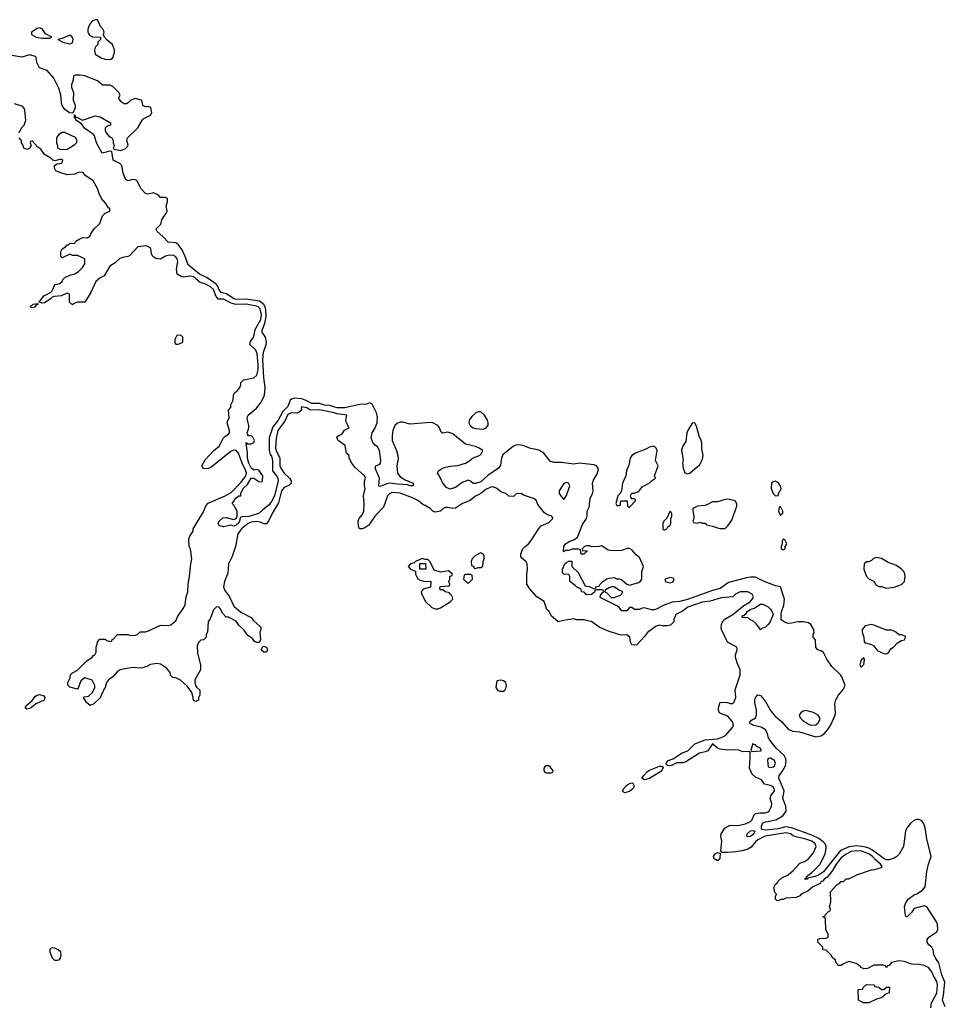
# Model space of a CAD drawing. Header units: inches. Extents: x 2710751 to 2829008, y 857003 to 965602.
# Tile 320 of 320: x 2792452 to 2799797, y 905377 to 913188. Entities that reach past the tile are written whole.
import ezdxf

# ---------------------------------------------------------------- set-up
doc = ezdxf.new("R2010")
doc.units = ezdxf.units.IN
doc.header["$MEASUREMENT"] = 0
doc.layers.add('C7990', color=7, linetype='Continuous')
doc.layers.add('C7991', color=7, linetype='Continuous')

msp = doc.modelspace()

# ---------------------------------------------------------------- linework, layer by layer
at = {"layer": 'C7990', "color": 2}
for points, elevation in [([(2794554.2, 910000), (2794500.3, 909930), (2794487.3, 909867.3), (2794483.1, 909790), (2794487.6, 909770), (2794516.4, 909710), (2794515.8, 909650), (2794523.7, 909630), (2794550.6, 909590), (2794593.4, 909550), (2794604.9, 909530), (2794607.3, 909510), (2794588.4, 909491.6), (2794550, 909476.2), (2794530.4, 909450), (2794504.9, 909355.1), (2794454.4, 909270), (2794430, 909214), (2794410, 909189), (2794390, 909189.2), (2794362.4, 909202.4), (2794330, 909208.2), (2794290, 909202.3), (2794264.4, 909190), (2794211.8, 909150), (2794182.4, 909110), (2794165.3, 909010), (2794138.7, 908930), (2794109.3, 908870.7), (2794102.8, 908797.3), (2794077, 908730), (2794070.4, 908690), (2794080.7, 908660.7), (2794117.3, 908610), (2794150, 908536), (2794208, 908488), (2794290, 908444.7), (2794304.9, 908424.9), (2794364.7, 908370), (2794364.7, 908350), (2794358, 908330), (2794362, 908270), (2794352.7, 908247.3), (2794330, 908246), (2794316.4, 908256.4), (2794298.6, 908278.6), (2794262, 908302), (2794230, 908348.7), (2794190, 908384), (2794170, 908415.3), (2794110, 908448), (2794089.1, 908449.1), (2794060.2, 908480.2), (2794049.3, 908510), (2794040.7, 908520.7), (2794030, 908529.3), (2794010, 908527), (2793990, 908505.2), (2793964.5, 908435.5), (2793947.7, 908410), (2793942, 908330), (2793932, 908310), (2793932, 908290), (2793910, 908268), (2793890, 908266), (2793871.6, 908248.4), (2793859.6, 908220.4), (2793863.5, 908163.5), (2793886, 908070), (2793886, 908030), (2793841, 907950), (2793841, 907930), (2793846.8, 907906.8), (2793858, 907890), (2793882, 907870), (2793882, 907830), (2793871.3, 907810), (2793870, 907788.7), (2793850, 907778), (2793830, 907786), (2793829.2, 907810), (2793819, 907850), (2793780.2, 907900.2), (2793728.9, 907948.9), (2793690, 907968), (2793666, 907970), (2793648.4, 907988.4), (2793646, 908010), (2793620.4, 908040.4), (2793598, 908058), (2793570, 908075.3), (2793540.2, 908080.2), (2793490, 908073.2), (2793462, 908058), (2793415.3, 908044.7), (2793350, 908049), (2793290, 908039.3), (2793250, 908029.2), (2793224.5, 908015.5), (2793190, 907975.3), (2793158, 907950), (2793142, 907930), (2793131.3, 907890), (2793121, 907879), (2793090, 907808), (2793039.8, 907760.2), (2793011.6, 907748.4), (2792982, 907770), (2792958, 907810), (2792964.7, 907815.3), (2792998, 907822), (2793028.7, 907850), (2793048, 907890), (2793047.3, 907907.3), (2793028.4, 907948.4), (2792970, 907968), (2792936.9, 907943.1), (2792916, 907884), (2792910, 907878), (2792850, 907894), (2792840.9, 907900.9), (2792834, 907910), (2792834, 907930), (2792852.7, 907967.3), (2792854, 907990), (2792872.1, 908007.9), (2792911.1, 908028.9), (2792981.6, 908098.4), (2793028, 908130), (2793036.5, 908143.5), (2793048, 908150), (2793058, 908170), (2793058, 908210), (2793067.3, 908232.7), (2793068.4, 908251.6), (2793087.3, 908272.7), (2793130, 908274), (2793143.6, 908263.6), (2793170, 908254), (2793182, 908258), (2793186, 908270), (2793202, 908278), (2793206, 908290), (2793228.4, 908311.6), (2793310, 908312), (2793330, 908302), (2793370, 908304.7), (2793386, 908310), (2793408.4, 908331.6), (2793450, 908332), (2793470, 908338), (2793570, 908386), (2793630, 908383), (2793650, 908386.4), (2793690, 908418), (2793705.2, 908450), (2793755.6, 908524.4), (2793765.6, 908550), (2793773, 908610), (2793786.3, 908650), (2793788.2, 908710), (2793800.7, 908770), (2793808.7, 908870), (2793818, 908910), (2793808.4, 908988.4), (2793798, 909010), (2793794, 909070), (2793802, 909090), (2793829, 909130), (2793828.7, 909150), (2793910, 909284.7), (2793929.5, 909330.5), (2793946.8, 909353.2), (2794082, 909410), (2794130, 909438.4), (2794210, 909518), (2794246.2, 909570), (2794250.8, 909590), (2794247.2, 909610), (2794216.8, 909670), (2794188.5, 909748.5), (2794169.6, 909769.6), (2794150, 909773.3), (2794130, 909765.1), (2793970, 909635.3), (2793950, 909628), (2793910, 909626), (2793898, 909650), (2793923.1, 909696.9), (2793992, 909770), (2794035, 909804.9), (2794070, 909871), (2794078.9, 909881.1), (2794110, 909898.8), (2794118, 909910), (2794117, 909930), (2794097.2, 909990), (2794101.7, 910000)], 6), ([(2794494.9, 910000), (2794461.1, 909958.9), (2794432, 909870), (2794430.3, 909770), (2794439.3, 909739.3), (2794450, 909724.7), (2794459.3, 909690), (2794458.8, 909610), (2794490.4, 909570), (2794500.7, 909550), (2794502, 909530), (2794472.8, 909410), (2794450, 909366.6), (2794430, 909338), (2794380.3, 909299.7), (2794350, 909269.6), (2794270, 909246), (2794216, 909244), (2794202, 909238), (2794197.3, 909210), (2794190, 909195.3), (2794170, 909177.2), (2794150, 909169), (2794130, 909179), (2794070, 909166), (2794035.3, 909175.3), (2794028, 909190), (2794035.3, 909210), (2794063.1, 909236.9), (2794090, 909238.8), (2794150, 909222), (2794168.7, 909231.3), (2794178, 909250), (2794178, 909290), (2794150, 909338), (2794138, 909350), (2794170, 909394.8), (2794192, 909412), (2794208, 909412), (2794208, 909428), (2794226, 909470), (2794259.4, 909500.6), (2794290, 909550.8), (2794310, 909550.8), (2794350, 909524), (2794370, 909521), (2794379, 909530), (2794381.2, 909570), (2794350, 909614), (2794330, 909619), (2794310, 909614), (2794290, 909634), (2794270, 909669), (2794260.7, 909710), (2794260.9, 909750), (2794248, 909830), (2794250, 909834), (2794262, 909822), (2794290, 909822), (2794310, 909834), (2794315.3, 909850), (2794300.4, 909880.4), (2794290, 909888), (2794267.3, 909887.3), (2794260.4, 909900.4), (2794258, 909910), (2794269, 909950), (2794269, 909970), (2794262.5, 910000)], 2), ([(2799682, 905350), (2799686, 905390), (2799730, 905464.7), (2799735.8, 905530), (2799730, 905557.2), (2799702.7, 905602.7), (2799690, 905635.3), (2799662, 905670), (2799630, 905684), (2799590, 905694), (2799530, 905695.3), (2799470, 905715.3), (2799430, 905722), (2799370, 905708), (2799350, 905686), (2799338, 905682), (2799330, 905666), (2799322, 905682), (2799307.3, 905687.3), (2799230, 905688), (2799179.6, 905660.4), (2799150, 905658), (2799130, 905668), (2799120.4, 905680.4), (2799090, 905702), (2799030, 905715.3), (2798983.6, 905696.4), (2798970, 905686), (2798950, 905686), (2798928.4, 905708.4), (2798926, 905730), (2798903.1, 905743.1), (2798890, 905766), (2798850, 905806), (2798826, 905810), (2798826, 905830), (2798786, 905870), (2798786, 905890), (2798800.4, 905899.6), (2798850, 905902), (2798866, 905910), (2798866, 905930), (2798848, 905970), (2798846, 906050), (2798842, 906062), (2798826, 906070), (2798842, 906078), (2798846, 906090), (2798870, 906114), (2798882, 906118), (2798886, 906130), (2798878, 906150), (2798888, 906190), (2798886, 906270), (2798936.4, 906323.6), (2798960.4, 906339.6), (2798968, 906350), (2798990, 906352), (2799010, 906371.3), (2799030, 906372), (2799094.6, 906405.4), (2799210, 906444.7), (2799233.6, 906446.4), (2799290, 906462), (2799295.3, 906470), (2799281.2, 906490), (2799242.5, 906522.5), (2799218, 906550), (2799190, 906571.9), (2799130.6, 906590.6), (2799090, 906595.3), (2799050, 906588.4), (2799010, 906568.2), (2798970, 906538), (2798930.3, 906490), (2798902, 906438), (2798875.8, 906404.2), (2798856.7, 906383.3), (2798836, 906370), (2798825.2, 906354.8), (2798812, 906350), (2798803.5, 906336.5), (2798744.7, 906310), (2798706, 906274), (2798652, 906250), (2798642, 906238), (2798614.4, 906225.6), (2798530, 906218), (2798510, 906208), (2798492.7, 906207.3), (2798470, 906198), (2798460.4, 906200.4), (2798448.7, 906210), (2798448.9, 906231.1), (2798458, 906250), (2798444.7, 906264.7), (2798438, 906290), (2798438, 906310), (2798448, 906330), (2798462, 906338), (2798468.7, 906350), (2798500.2, 906379.8), (2798550, 906404.7), (2798590, 906438), (2798643.2, 906496.8), (2798678, 906510), (2798710, 906531.3), (2798750, 906578), (2798772.3, 906630), (2798765.2, 906650), (2798737.2, 906670), (2798682, 906690), (2798622.4, 906702.4), (2798590, 906714), (2798569.2, 906730), (2798530, 906738), (2798367.3, 906710), (2798310, 906682.4), (2798290, 906665.1), (2798256.5, 906623.5), (2798230, 906607), (2798185.7, 906594.3), (2798133.1, 906586.9), (2798070, 906580.5), (2798021.2, 906581.2), (2798014.6, 906594.6), (2798024.5, 906670), (2798016, 906710), (2798019.3, 906730), (2798046.2, 906773.8), (2798090, 906798.4), (2798150, 906794.4), (2798210, 906808.5), (2798250, 906826), (2798262.5, 906837.5), (2798280.1, 906879.9), (2798289.6, 906890.4), (2798323.6, 906896.4), (2798370, 906894.9), (2798390, 906903), (2798398, 906910), (2798418, 906950), (2798419.5, 906970), (2798407, 907010), (2798412.3, 907030), (2798440.9, 907070), (2798439.3, 907090), (2798430, 907101.2), (2798410, 907112.3), (2798362.7, 907122.7), (2798337, 907157), (2798290, 907178), (2798262.8, 907202.8), (2798241.6, 907250), (2798249.4, 907329.4), (2798248.9, 907368.9), (2798242, 907382), (2798190, 907381.2), (2798150, 907396), (2798070, 907391.8), (2798010, 907401.6), (2797989.7, 907409.7), (2797950, 907444), (2797911.5, 907388.5), (2797890, 907379.1), (2797847.3, 907370), (2797738.3, 907301.7), (2797710, 907293.6), (2797666.9, 907293.1), (2797630, 907273.6), (2797610, 907268.3), (2797591.8, 907271.8), (2797582.4, 907282.4), (2797581.6, 907290), (2797598, 907310), (2797636.2, 907323.8), (2797707.9, 907372), (2797753.1, 907386.9), (2797810, 907443.7), (2797890, 907475.5), (2797990, 907482.8), (2798030, 907498.4), (2798052, 907510), (2798106.6, 907570), (2798115.1, 907590), (2798110, 907614), (2798070, 907662), (2798020.4, 907680.4), (2798006, 907690), (2797998, 907710), (2797998, 907730), (2798010, 907774), (2798068.4, 907771.6), (2798090, 907762), (2798110, 907762), (2798118, 907770), (2798134, 907810), (2798129.1, 907870.9), (2798168.7, 907990), (2798169.2, 908030), (2798145.4, 908085.4), (2798132.3, 908130), (2798132.3, 908150), (2798145.2, 908190), (2798142, 908210), (2798069.3, 908250), (2798022, 908350), (2798017.7, 908370), (2798019.7, 908390), (2798029.8, 908410.2), (2798048.1, 908431.9), (2798111.5, 908468.5), (2798198.4, 908541.6), (2798249.3, 908570), (2798265.2, 908590), (2798274, 908610), (2798264, 908630), (2798230, 908649.3), (2798170, 908649.4), (2798131.3, 908630), (2798110, 908609.2), (2798017.3, 908602.7), (2797930, 908574), (2797866.3, 908566.3), (2797753.3, 908526.7), (2797710, 908495.6), (2797658, 908470), (2797642, 908430), (2797642, 908410), (2797615.3, 908384.7), (2797590, 908379), (2797550, 908379), (2797530, 908384), (2797502.5, 908377.5), (2797432.8, 908327.2), (2797410, 908295.3), (2797349.3, 908229.3), (2797326.6, 908226.6), (2797308.7, 908230), (2797299, 908250), (2797294, 908290), (2797270, 908308), (2797224.7, 908304.7), (2797130, 908334), (2797049.2, 908369.2), (2796990, 908414), (2796970, 908415.3), (2796930, 908428), (2796870, 908428), (2796850, 908434), (2796770, 908422), (2796726, 908410), (2796670, 908458), (2796652.5, 908492.5), (2796635.3, 908510), (2796612.5, 908572.5), (2796555.3, 908610), (2796496.5, 908676.5), (2796475.3, 908710), (2796475.3, 908790), (2796482, 908830), (2796478, 908870), (2796470, 908886), (2796436.4, 908916.4), (2796428, 908930), (2796428.7, 908950), (2796444, 908990), (2796462, 909010), (2796490, 909030.8), (2796516.9, 909063.1), (2796570, 909151.3), (2796590, 909172), (2796650, 909198), (2796682, 909230), (2796675.3, 909250), (2796641.2, 909261.2), (2796617.2, 909277.2), (2796562.7, 909342.7), (2796550, 909375.3), (2796530, 909388.7), (2796450, 909415.3), (2796430, 909428), (2796392.7, 909427.3), (2796370, 909406), (2796332, 909408), (2796308.9, 909428.9), (2796270, 909442), (2796238, 909470), (2796210, 909481.2), (2796190, 909479.3), (2796150, 909461.2), (2796110.4, 909429.6), (2796070, 909409.3), (2796025.8, 909374.2), (2795964.7, 909350), (2795910, 909314), (2795890, 909309), (2795850, 909319), (2795830, 909319), (2795812, 909310), (2795790, 909288), (2795750, 909282), (2795730, 909288), (2795708, 909310), (2795670, 909335.3), (2795650, 909342), (2795615.3, 909370), (2795570, 909396), (2795470, 909432), (2795410, 909436), (2795390, 909428.7), (2795371.3, 909410), (2795338.5, 909321.5), (2795270.8, 909250), (2795221.1, 909178.9), (2795190, 909156), (2795169.1, 909149.1), (2795149.1, 909149.1), (2795139.3, 909170), (2795138, 909210), (2795145.2, 909230), (2795170, 909261), (2795182.9, 909290), (2795186.3, 909346.3), (2795179, 909410), (2795193.2, 909470), (2795188, 909490), (2795188.4, 909528.4), (2795195.3, 909550), (2795188, 909570), (2795110, 909638), (2795088.7, 909670), (2795066, 909710), (2795066, 909730), (2795046, 909750), (2795035.3, 909810), (2794978, 909850), (2794968.7, 909870), (2794976.4, 909883.6), (2795010, 909902), (2795030, 909931.3), (2795066, 909950), (2795044, 909990), (2795042.6, 910000)], 6), ([(2799796.6, 905356.6), (2799773, 905410), (2799782.7, 905450), (2799792.9, 905552.9), (2799769.7, 905610), (2799746.3, 905706.3), (2799720.5, 905740.5), (2799706, 905770), (2799701.2, 905810), (2799689.2, 905830), (2799665.2, 905850), (2799652.3, 905870), (2799652.3, 905890), (2799666, 905910), (2799730, 905951.3), (2799737, 905970), (2799735.1, 906010), (2799727.6, 906030), (2799651.3, 906151.3), (2799630, 906158), (2799550, 906138), (2799530, 906108), (2799494, 906070), (2799486, 906070), (2799480.4, 906080.4), (2799474, 906150), (2799482, 906178), (2799502, 906210), (2799552.3, 906247.7), (2799570, 906254), (2799616.2, 906283.8), (2799636.9, 906310), (2799649.8, 906430.2), (2799663, 906490), (2799685.1, 906550), (2799649.8, 906690), (2799636.9, 906776.9), (2799625.1, 906810), (2799610, 906832.4), (2799590, 906842.6), (2799570, 906843.5), (2799545.8, 906834.2), (2799517.1, 906810), (2799489, 906771), (2799482, 906750), (2799466, 906630), (2799431.4, 906568.6), (2799411.3, 906548.7), (2799390, 906537.6), (2799350, 906523.5), (2799330, 906523.9), (2799312.7, 906530), (2799219.7, 906599.7), (2799190, 906616.3), (2799164.2, 906624.2), (2799094, 906634), (2799034.6, 906625.4), (2798978.4, 906601.6), (2798955.5, 906584.5), (2798830, 906428.4), (2798790, 906402), (2798761, 906390), (2798703.6, 906376.4), (2798702, 906370), (2798690, 906366.6), (2798678, 906370), (2798696.4, 906383.6), (2798695.3, 906390), (2798738, 906422), (2798802.4, 906490), (2798842, 906570), (2798851.5, 906610), (2798851.1, 906631.1), (2798842.4, 906650), (2798827.1, 906667.1), (2798792.5, 906692.5), (2798737.8, 906717.8), (2798576.6, 906776.6), (2798530, 906784), (2798470, 906768.7), (2798370, 906759.7), (2798344.7, 906764.7), (2798339.3, 906770), (2798337, 906790), (2798350, 906817.3), (2798370, 906825.5), (2798390, 906826), (2798456.9, 906843.1), (2798507.5, 906872.5), (2798532.7, 906910), (2798532, 906950), (2798507, 907010), (2798516.9, 907070), (2798476.2, 907170), (2798479.5, 907190), (2798508.4, 907231.6), (2798527.3, 907270), (2798534.5, 907310), (2798529.6, 907330), (2798517, 907350), (2798454, 907410), (2798406, 907470), (2798392.7, 907490), (2798382.9, 907530), (2798370, 907553.2), (2798336.6, 907576.6), (2798278, 907590), (2798250, 907602), (2798242, 907610), (2798258, 907630), (2798289.3, 907650.7), (2798299, 907670), (2798299.3, 907710), (2798285.1, 907770), (2798285.1, 907790), (2798290, 907811), (2798310, 907830.8), (2798330, 907826.8), (2798350, 907806.8), (2798373.7, 907773.7), (2798408.7, 907708.7), (2798444.6, 907664.6), (2798498.3, 907618.3), (2798550, 907559.3), (2798583.6, 907543.6), (2798639.2, 907539.2), (2798770, 907499.5), (2798810, 907506), (2798836, 907524), (2798863.8, 907556.2), (2798885.1, 907590), (2798922, 907670), (2798925.6, 907690), (2798921.2, 907761.2), (2798928, 907792), (2798949.6, 907830.4), (2798990, 907876), (2799002.7, 907910), (2798975.3, 907975.3), (2798966, 907990), (2798896.5, 908056.5), (2798856, 908116), (2798829.1, 908169.1), (2798810, 908182), (2798786, 908190), (2798768.4, 908208.4), (2798767.3, 908267.3), (2798748, 908290), (2798748, 908310), (2798755.3, 908324.7), (2798753.2, 908350), (2798729, 908390), (2798710, 908402.7), (2798667.9, 908412.1), (2798627.5, 908412.5), (2798579.8, 908400.2), (2798550, 908399), (2798525.6, 908405.6), (2798501.2, 908421.2), (2798493.6, 908433.6), (2798494.5, 908470), (2798497, 908490), (2798516.6, 908543.4), (2798519.7, 908590), (2798489.1, 908689.1), (2798450, 908698), (2798352.9, 908732.9), (2798290, 908766), (2798250, 908766.6), (2798218.5, 908761.5), (2798077.3, 908722.7), (2798010, 908675.1), (2797950, 908660.7), (2797758, 908590), (2797690, 908572), (2797630, 908566.6), (2797558.4, 908541.6), (2797510, 908513.2), (2797486, 908506), (2797465.2, 908505.2), (2797410, 908522), (2797390, 908519), (2797370, 908508.7), (2797330, 908508), (2797310, 908526), (2797290, 908526), (2797270, 908498), (2797230, 908498), (2797210, 908526), (2797196.4, 908536.4), (2797062, 908602), (2797058, 908610), (2797060.4, 908619.6), (2797076.4, 908643.6), (2797086, 908650), (2797082, 908662), (2797070, 908666), (2797030, 908666), (2797018, 908662), (2797012.7, 908647.3), (2796988.4, 908628.4), (2796950, 908626), (2796930, 908646), (2796910, 908648), (2796906, 908670), (2796870, 908688), (2796860.4, 908700.4), (2796818, 908730), (2796818, 908770), (2796810, 908786), (2796768.4, 908788.4), (2796760.4, 908800.4), (2796758, 908830), (2796778, 908870), (2796790, 908882), (2796810, 908892), (2796832.7, 908892.7), (2796834, 908850), (2796883.6, 908803.6), (2796938, 908698), (2796971.6, 908691.6), (2797010, 908674), (2797022, 908678), (2797030, 908692), (2797050, 908694), (2797058, 908710), (2797078, 908730), (2797110, 908751.3), (2797130, 908758), (2797170, 908762), (2797190, 908752), (2797210, 908752), (2797230, 908744.7), (2797270, 908711), (2797290, 908701), (2797373.2, 908726.8), (2797388.7, 908750), (2797388.7, 908810), (2797402, 908850), (2797370, 908922), (2797343.7, 908943.7), (2797310, 908982.7), (2797290, 908993.6), (2797270, 908993.6), (2797230, 908976), (2797213.6, 908973.6), (2797136.5, 908976.5), (2797120.9, 908980.9), (2797070, 909013.2), (2797050, 909008), (2796990, 909006), (2796973.6, 909013.6), (2796950, 909014), (2796934, 909010), (2796914, 908990), (2796918, 908978), (2796950, 908974), (2796954, 908970), (2796938, 908962), (2796934, 908950), (2796927.3, 908947.3), (2796907.3, 908947.3), (2796902, 908982), (2796887.3, 908987.3), (2796832.7, 908987.3), (2796810, 908978), (2796782, 908978), (2796770, 908966), (2796766, 908970), (2796768.9, 909008.9), (2796782, 909030), (2796818, 909050), (2796850, 909061), (2796877.2, 909082.8), (2796917.5, 909182.5), (2796950, 909232), (2796955.5, 909255.5), (2796954, 909290), (2796970, 909322), (2796979, 909390), (2796997.2, 909430), (2797001.2, 909450), (2796997.2, 909510), (2797004.8, 909535.2), (2797035.1, 909584.9), (2797042, 909610), (2797040.9, 909630), (2797028.7, 909650), (2797010, 909657), (2796890.7, 909669.3), (2796850, 909662.7), (2796750, 909674.5), (2796690, 909674.5), (2796663.9, 909683.9), (2796610, 909748.7), (2796575.3, 909770), (2796550, 909779.5), (2796505.6, 909785.6), (2796448, 909810), (2796410, 909816.2), (2796390, 909814), (2796370, 909806), (2796284.9, 909735.1), (2796274.8, 909710), (2796267.1, 909652.9), (2796251.3, 909630), (2796167.4, 909572.6), (2796110, 909522.9), (2796070, 909509.3), (2796050, 909509), (2796030, 909528), (2796010, 909535.3), (2795962.5, 909517.5), (2795910, 909477.2), (2795864.7, 909464.7), (2795838, 909478), (2795808.7, 909510), (2795778, 909578), (2795768, 909590), (2795775.3, 909610), (2795808, 909630), (2795830, 909637.3), (2795870, 909646.8), (2795929.4, 909650.6), (2795990, 909671), (2796015.5, 909684.5), (2796050, 909711.3), (2796093.2, 909726.8), (2796110, 909738), (2796128, 909770), (2796098, 909790), (2796070, 909800.9), (2795990, 909820.9), (2795890, 909903.7), (2795850, 909915.1), (2795808.4, 909908.4), (2795795.3, 909915.3), (2795782.7, 909950), (2795770, 909969), (2795730, 909989.4), (2795710, 909991.5), (2795550, 909978), (2795490, 909996.2), (2795470, 909996.2), (2795450, 909987), (2795430, 909969.2), (2795412, 909928), (2795406.7, 909890), (2795408.8, 909848.8), (2795442.4, 909770), (2795453.4, 909730), (2795454, 909706), (2795444, 909650), (2795450.8, 909590), (2795470, 909561), (2795510, 909538), (2795574, 909510), (2795574, 909490), (2795550, 909489.4), (2795530, 909498), (2795450, 909502.4), (2795390, 909511.8), (2795356.2, 909503.8), (2795329.3, 909489.3), (2795306, 909486), (2795302, 909490), (2795307.3, 909550), (2795272.7, 909630), (2795278, 909650), (2795310, 909661), (2795316, 909670), (2795318, 909690), (2795306, 909770), (2795290, 909799), (2795272.5, 909812.5), (2795255.1, 909835.1), (2795241.2, 909870), (2795249.4, 909910.6), (2795270, 909944.7), (2795289.2, 909990), (2795289.8, 910000)], 2), ([(2796017.4, 910000), (2796016, 909990), (2796026, 909970), (2796050, 909951), (2796070, 909944), (2796130, 909940.7), (2796150, 909946.8), (2796168.7, 909970), (2796168.7, 909990), (2796166.3, 910000)], 2)]:
    msp.add_lwpolyline(points, dxfattribs=dict(at, elevation=elevation))
for points, elevation in [([(2797790, 909988.7), (2797759.9, 909940.1), (2797746, 909910), (2797738, 909842), (2797716, 909810), (2797704.5, 909775.5), (2797716, 909690), (2797711.3, 909670), (2797716, 909630), (2797730, 909592), (2797750, 909586), (2797770, 909591.3), (2797850, 909658), (2797870, 909702), (2797876, 909730), (2797864.7, 909784.7), (2797864, 909830), (2797859, 909850), (2797843.2, 909883.2), (2797822.7, 909962.7), (2797808.4, 909988.4)], 2), ([(2797470, 909802.7), (2797450, 909797), (2797419.5, 909780.5), (2797338, 909750), (2797308.6, 909731.4), (2797297.3, 909710), (2797284.9, 909655.1), (2797266.8, 909610), (2797261, 909570), (2797234.8, 909510), (2797226.8, 909450), (2797214, 909426), (2797198, 909410), (2797182, 909350), (2797190, 909334), (2797210, 909334), (2797218, 909342), (2797220.4, 909359.6), (2797228.4, 909371.6), (2797272, 909372), (2797274, 909330), (2797282, 909322), (2797290, 909322), (2797338, 909370), (2797338, 909378), (2797330, 909386), (2797310, 909386), (2797300.4, 909400.4), (2797298, 909410), (2797308.9, 909431.1), (2797327.3, 909432.7), (2797356.4, 909443.6), (2797370, 909454), (2797390, 909482), (2797446, 909510), (2797466, 909530), (2797498, 909550), (2797488, 909570), (2797518, 909650), (2797498, 909690), (2797509.2, 909770), (2797501.2, 909790), (2797490, 909801.2)], 2), ([(2796790, 909515.3), (2796770, 909508), (2796732, 909450), (2796732, 909430), (2796750, 909402), (2796770, 909382), (2796790, 909414), (2796818, 909490), (2796806, 909510)], 6), ([(2798450, 909528), (2798430, 909522), (2798418, 909510), (2798416, 909470), (2798432, 909430), (2798450, 909412), (2798470, 909414), (2798478, 909442), (2798490, 909454), (2798493.2, 909470), (2798488.7, 909490), (2798474, 909510)], 2), ([(2798070, 909385.2), (2798050, 909382.7), (2797990, 909364), (2797950, 909364), (2797910, 909342), (2797890, 909335.3), (2797830, 909328), (2797794, 909310), (2797792, 909290), (2797802, 909250), (2797802, 909230), (2797794, 909210), (2797798, 909198), (2797830, 909194), (2797850, 909202), (2797870, 909194), (2797890, 909194), (2797901, 909181), (2797948.9, 909171.1), (2797990, 909156), (2798010, 909151.3), (2798050, 909152), (2798070, 909172), (2798102, 909218), (2798141.2, 909330), (2798141.2, 909350), (2798128, 909370)], 2), ([(2797610, 909286), (2797586, 909234), (2797562, 909210), (2797554, 909190), (2797554, 909150), (2797562, 909142), (2797570, 909142), (2797586, 909150), (2797595.3, 909164.7), (2797610, 909174), (2797618, 909190), (2797618, 909230), (2797626, 909250), (2797626, 909270), (2797622, 909282)], 2), ([(2798490, 909326), (2798478, 909322), (2798472, 909290), (2798490, 909254), (2798507.3, 909272.7), (2798508, 909290)], 2), ([(2798510, 909066), (2798502, 909050), (2798502, 909030), (2798494, 909010), (2798494, 908990), (2798510, 908982), (2798526, 908990), (2798526, 909010), (2798538, 909030), (2798522, 909062)], 2), ([(2795646.4, 908913.6), (2795594, 908890), (2795582, 908878), (2795554, 908870), (2795534, 908850), (2795554, 908830), (2795592.7, 908812.7), (2795594, 908790), (2795611.6, 908751.6), (2795630, 908742), (2795670, 908732), (2795710, 908734), (2795714, 908730), (2795712.7, 908687.3), (2795654, 908670), (2795638, 908650), (2795642, 908630), (2795670, 908574), (2795723.6, 908523.6), (2795750, 908514), (2795770, 908514), (2795790, 908522), (2795868, 908570), (2795888, 908590), (2795882, 908622), (2795868, 908628), (2795862, 908642), (2795828.4, 908648.4), (2795810, 908666), (2795790, 908666), (2795786, 908670), (2795788.4, 908691.6), (2795862, 908698), (2795866, 908710), (2795858, 908730), (2795866, 908750), (2795866, 908770), (2795882, 908778), (2795886, 908790), (2795855.3, 908815.3), (2795790, 908804), (2795742, 908822), (2795710, 908886), (2795690, 908906), (2795670, 908906)], 10), ([(2796110, 908958), (2796070, 908938), (2796042, 908910), (2796034, 908890), (2796038, 908858), (2796052, 908852), (2796058, 908838), (2796070, 908834), (2796090, 908842), (2796110, 908842), (2796127.3, 908852.7), (2796128.9, 908891.1), (2796138, 908910), (2796136.4, 908936.4), (2796126, 908950)], 10), ([(2799250, 908922), (2799226.4, 908913.6), (2799210, 908898), (2799190, 908888), (2799170, 908886), (2799154, 908870), (2799151.3, 908830), (2799170, 908772), (2799190, 908751.3), (2799230, 908734), (2799245.4, 908705.4), (2799270, 908692), (2799290, 908692), (2799330, 908678), (2799390, 908686.8), (2799450, 908706.8), (2799472.7, 908730), (2799477, 908770), (2799474.5, 908790), (2799466.6, 908810), (2799449.2, 908830), (2799410, 908857), (2799342.9, 908882.9), (2799290, 908913.2)], 2), ([(2795670, 908828), (2795626, 908830), (2795627.3, 908872.7), (2795672.7, 908872.7), (2795674, 908830)], 10), ([(2796030, 908786), (2795990, 908786), (2795978, 908782), (2795974, 908750), (2796010, 908714), (2796046, 908750), (2796042, 908782)], 10), ([(2797610, 908762), (2797574, 908750), (2797574, 908730), (2797610, 908721), (2797630, 908726), (2797638, 908730), (2797646, 908750), (2797636.4, 908756.4)], 2), ([(2797150, 908688.7), (2797130, 908682), (2797098, 908662), (2797094, 908650), (2797110, 908642), (2797144.7, 908604.7), (2797170, 908604.7), (2797218, 908622), (2797228, 908630), (2797238, 908650), (2797204.7, 908664.7), (2797168.4, 908688.4)], 2), ([(2798330, 908348), (2798318, 908370), (2798294.6, 908394.6), (2798270, 908418), (2798246, 908430), (2798230, 908446), (2798190, 908442), (2798182, 908450), (2798190, 908462), (2798198, 908462), (2798219.3, 908480.7), (2798221.2, 908490), (2798249.2, 908510), (2798279.7, 908520.3), (2798329.8, 908550.2), (2798350, 908550.3), (2798390.7, 908530), (2798410, 908510.7), (2798424, 908490), (2798431, 908469), (2798406.8, 908410), (2798390.7, 908390), (2798370, 908369.3), (2798342, 908358)], 2), ([(2799210, 908389.3), (2799161.4, 908378.6), (2799138, 908350), (2799138, 908330), (2799151, 908290), (2799152, 908252), (2799163.6, 908243.6), (2799210, 908231), (2799230, 908221), (2799250, 908191.3), (2799262, 908182), (2799310, 908161), (2799330, 908158), (2799348, 908170), (2799363.1, 908196.9), (2799386, 908210), (2799416.4, 908243.6), (2799450, 908262), (2799472.9, 908267.1), (2799482, 908290), (2799477.2, 908297.2), (2799450, 908308), (2799430, 908308), (2799394.8, 908334.8), (2799370, 908345.2), (2799330, 908344), (2799230, 908386)], 2), ([(2794410, 908169.4), (2794389.5, 908169.5), (2794368.7, 908190), (2794383.1, 908216.9), (2794411, 908210), (2794418.8, 908190)], 6), ([(2799150, 908126), (2799130, 908108), (2799122.8, 908090), (2799118, 908070), (2799130, 908052), (2799150, 908074), (2799155.3, 908110)], 2), ([(2796270, 907948), (2796238, 907942), (2796231.6, 907908.4), (2796231.3, 907890), (2796236.9, 907876.9), (2796246.4, 907866.4), (2796260.7, 907860.7), (2796290, 907861), (2796302, 907870), (2796313.2, 907890), (2796314, 907910), (2796308.9, 907928.9), (2796290, 907942)], 10), ([(2792510, 907719.5), (2792496, 907730), (2792509.6, 907750.3), (2792551.9, 907788.1), (2792578, 907822), (2792590, 907830.6), (2792610, 907834.9), (2792643.4, 907823.4), (2792650.6, 907810), (2792645.5, 907790), (2792579.9, 907760.1), (2792542.8, 907730), (2792530, 907724.7)], 6), ([(2798690, 907709), (2798670, 907702), (2798650, 907688), (2798638, 907670), (2798644.7, 907650), (2798664.7, 907630), (2798710, 907598.8), (2798730, 907591), (2798770, 907594.8), (2798789, 907610), (2798801.2, 907630), (2798801.2, 907650), (2798788.7, 907670), (2798750, 907692.7)], 6), ([(2798270, 907446), (2798254, 907390), (2798263.6, 907383.6), (2798330, 907386.8), (2798338, 907390), (2798328, 907410), (2798302, 907422), (2798290, 907435.3), (2798278, 907438)], 6), ([(2798410, 907329), (2798390, 907328), (2798384.9, 907310), (2798390, 907262), (2798410, 907254.8), (2798430, 907260.7), (2798441.2, 907270), (2798449, 907290), (2798442, 907310)], 6), ([(2796650, 907268), (2796630, 907268), (2796619.6, 907260.4), (2796612, 907250), (2796612, 907230), (2796619.6, 907219.6), (2796630, 907212), (2796670, 907214), (2796682, 907218), (2796686, 907230), (2796660.4, 907260.4)], 10), ([(2797410, 907157.6), (2797389.7, 907170), (2797400.7, 907190), (2797430, 907221.3), (2797450, 907235.6), (2797530, 907267.4), (2797546.4, 907266.4), (2797557, 907257), (2797548.4, 907230), (2797450, 907167.1)], 6), ([(2797250, 907054), (2797235.6, 907070), (2797245.1, 907090), (2797266.9, 907113.1), (2797290, 907128.8), (2797310, 907134), (2797318, 907130), (2797327.2, 907110), (2797318.9, 907090), (2797290, 907066.2)], 6), ([(2798225.6, 906705.6), (2798222, 906710), (2798225.2, 906730), (2798250, 906753), (2798270, 906756.3), (2798284.7, 906750), (2798277.3, 906730), (2798250, 906707)], 2), ([(2797990, 906516), (2797962.7, 906530), (2797956, 906550), (2797969.2, 906570), (2797990, 906580.7), (2798014, 906574), (2798007.1, 906552.9), (2798006.8, 906530)], 6), ([(2792710, 905824), (2792690, 905814), (2792691, 905790), (2792710, 905744.7), (2792728.1, 905728.1), (2792750, 905727.7), (2792766, 905730), (2792776.4, 905743.6), (2792782, 905770), (2792778, 905790), (2792758, 905810), (2792730, 905821.2)], 10), ([(2799290, 905494), (2799310, 905494), (2799330, 905514), (2799352.7, 905512.7), (2799350, 905468), (2799323.6, 905456.4), (2799290, 905428), (2799250, 905418), (2799190, 905388), (2799148.4, 905388.4), (2799108.7, 905408.7), (2799106, 905494), (2799142, 905498), (2799146, 905510), (2799170, 905534), (2799231.6, 905531.6), (2799238, 905518), (2799270, 905514)], 6)]:
    msp.add_lwpolyline(points, close=True, dxfattribs=dict(at, elevation=elevation))
at = {"layer": 'C7991', "color": 2}
for points, elevation in [([(2793050, 913188), (2793030, 913178), (2793010, 913158), (2792998, 913130), (2792992, 913110), (2792992, 913090), (2792998, 913078), (2793005.4, 913065.4), (2793030, 913052), (2793094, 913050), (2793094, 913030), (2793072, 913010), (2793071.3, 912990), (2793052, 912970), (2793044.7, 912950), (2793050, 912914), (2793104, 912884), (2793130, 912874.8), (2793170, 912871), (2793190, 912884.7), (2793205.2, 912930), (2793205.2, 912950), (2793189, 912990), (2793146, 913026), (2793126, 913050), (2793118, 913070), (2793122, 913090), (2793114, 913110), (2793093.2, 913133.2), (2793070, 913186)], 2), ([(2792610, 913124), (2792590, 913119), (2792544.7, 913090), (2792546, 913070), (2792582, 913050), (2792630, 913042), (2792690, 913041), (2792708, 913050), (2792656.5, 913076.5), (2792630, 913115.3)], 2), ([(2792850, 913066), (2792790, 913039), (2792754, 913030), (2792794, 913010), (2792850, 912996), (2792870, 913004.7), (2792875.3, 913030), (2792868.7, 913048.7)], 2), ([(2792810, 912294), (2792790, 912293.2), (2792762.5, 912277.5), (2792744.7, 912250), (2792744.7, 912210), (2792752.7, 912187.3), (2792752.7, 912172.7), (2792770, 912162), (2792810, 912158), (2792830, 912162), (2792890, 912198), (2792902, 912210), (2792908.7, 912230), (2792893.6, 912253.6)], 6), ([(2792550, 910901.2), (2792535.3, 910910), (2792558, 910930), (2792596.9, 910936.9), (2792598, 910930), (2792579.6, 910920.4), (2792570, 910907)], 6), ([(2793730, 910686), (2793698, 910682), (2793682, 910650), (2793683.6, 910623.6), (2793690, 910614), (2793710, 910614), (2793730, 910622), (2793746, 910630), (2793746, 910670)], 10)]:
    msp.add_lwpolyline(points, close=True, dxfattribs=dict(at, elevation=elevation))
for points, elevation in [([(2794262.5, 910000), (2794256, 910030), (2794259.3, 910040.7), (2794264, 910050), (2794330, 910106), (2794367.2, 910152.8), (2794395.1, 910210), (2794400.7, 910270), (2794388.7, 910350), (2794381.4, 910490), (2794386.2, 910550), (2794408.3, 910610), (2794411.5, 910631.5), (2794403.6, 910670), (2794377, 910710), (2794377, 910717), (2794377.6, 910730), (2794398.4, 910781.6), (2794408.8, 910830), (2794406, 910886), (2794400.4, 910910), (2794389, 910929), (2794354.2, 910954.2), (2794250, 910969.8), (2794170, 910967.7), (2794150, 910974), (2794093.3, 911013.3), (2794050, 911024), (2794033, 911050), (2794026.6, 911070), (2794009.8, 911089.8), (2793940.9, 911140.9), (2793879.5, 911170), (2793790, 911243.7), (2793766, 911310), (2793741.3, 911361.3), (2793710, 911403.7), (2793690, 911417), (2793630, 911422.7), (2793590, 911466.6), (2793539, 911510), (2793535.3, 911530), (2793573.2, 911566.8), (2793580.4, 911599.6), (2793594.6, 911625.4), (2793615.3, 911650), (2793622, 911670), (2793615.3, 911710), (2793626, 911746), (2793626, 911770), (2793610, 911778), (2793570, 911778), (2793550, 911798), (2793514.6, 911814.6), (2793470, 911805.2), (2793450, 911808.7), (2793414, 911850), (2793385.6, 911905.6), (2793375.5, 911915.5), (2793350, 911919), (2793310, 911909), (2793298, 911918), (2793289, 911930), (2793274, 911970), (2793262, 912030), (2793246, 912046), (2793194.6, 912074.6), (2793182, 912142), (2793166, 912146), (2793106, 912130), (2793062.7, 912210), (2793046, 912266), (2793038, 912278), (2792970, 912326), (2792943.1, 912363.1), (2792898, 912390), (2792898, 912398), (2792888, 912412), (2792886, 912434), (2792890, 912434), (2792894, 912414), (2792906, 912414), (2792950, 912391.3), (2793050, 912424.7), (2793063.6, 912423.6), (2793090, 912418), (2793172, 912370), (2793172, 912350), (2793154, 912346), (2793131.3, 912330), (2793130.7, 912310), (2793138.8, 912290), (2793162.5, 912262.5), (2793182, 912250), (2793194, 912230), (2793194, 912210), (2793202, 912190), (2793194, 912170), (2793202, 912162), (2793251.3, 912151.3), (2793290, 912164), (2793310, 912184.7), (2793312.9, 912192.9), (2793302, 912230), (2793308, 912250), (2793390, 912331.3), (2793426, 912394), (2793436, 912404), (2793490, 912431.3), (2793499.3, 912450), (2793491.8, 912491.8), (2793470, 912499), (2793450, 912498), (2793430, 912506), (2793427.3, 912527.3), (2793418, 912550), (2793370, 912562), (2793334, 912550), (2793312.7, 912527.3), (2793299.6, 912520.4), (2793280.4, 912520.4), (2793256.4, 912536.4), (2793240.4, 912560.4), (2793238, 912570), (2793248.7, 912590), (2793239, 912610), (2793190, 912658.4), (2793170, 912667.8), (2793110, 912669.4), (2793070, 912702), (2792970, 912742.9), (2792930.8, 912749.2), (2792891.3, 912748.7), (2792878, 912742), (2792876, 912710), (2792862, 912670), (2792862, 912650), (2792878, 912610), (2792876, 912550), (2792891.3, 912510), (2792890.9, 912489.1), (2792874, 912446), (2792846, 912450), (2792810, 912475.3), (2792790, 912508), (2792783.7, 912530), (2792779.3, 912590), (2792763.9, 912643.9), (2792724.2, 912724.2), (2792670, 912784), (2792610, 912806), (2792588.9, 912848.9), (2792584, 912890), (2792576.6, 912896.6), (2792530, 912909.3), (2792470, 912892), (2792390, 912904)], 2), ([(2792448.4, 912291.6), (2792466, 912330), (2792488, 912350), (2792502, 912390), (2792492.7, 912470), (2792484, 912490), (2792470, 912501.2), (2792410, 912521.2)], 6), ([(2794101.7, 910000), (2794115.3, 910030), (2794108, 910090), (2794127.3, 910112.7), (2794128.4, 910131.6), (2794146, 910170), (2794148, 910210), (2794158, 910230), (2794177.2, 910242.8), (2794198, 910270), (2794208, 910290), (2794208, 910310), (2794229.1, 910330.9), (2794310, 910346), (2794333.3, 910366.7), (2794343.5, 910410), (2794345.1, 910450), (2794336.2, 910536.2), (2794325.6, 910565.6), (2794278, 910610), (2794284.7, 910635.3), (2794309.2, 910670.8), (2794321.3, 910730), (2794364.4, 910810), (2794370.8, 910850), (2794356.5, 910896.5), (2794344.5, 910910), (2794330, 910916.4), (2794250, 910930.8), (2794167.8, 910927.8), (2794130, 910938), (2794070, 910969.6), (2794030, 910971.6), (2794010, 910992.3), (2793990, 911047.3), (2793967.3, 911070), (2793930, 911089.7), (2793883.9, 911103.9), (2793830, 911148.2), (2793807, 911153), (2793750, 911146.6), (2793732, 911152), (2793702, 911170), (2793697.2, 911210), (2793706, 911270), (2793700.9, 911290), (2793688.7, 911310), (2793670, 911319.3), (2793630, 911318), (2793610, 911312.7), (2793570, 911289), (2793533.2, 911293.2), (2793509.3, 911309.3), (2793499, 911330), (2793492.5, 911372.5), (2793468, 911390), (2793453.4, 911393.4), (2793390, 911387), (2793324.1, 911315.9), (2793310, 911308.2), (2793270, 911302), (2793246.6, 911293.4), (2793210, 911259.5), (2793166.3, 911233.7), (2793122.8, 911157.2), (2793090, 911139), (2793056, 911110), (2793015.3, 911024.7), (2792970, 910948), (2792910, 910946), (2792883.6, 910936.4), (2792870, 910926), (2792848.4, 910948.4), (2792848, 911010), (2792830, 911017.2), (2792781.4, 910998.6), (2792727.3, 910992.7), (2792710, 910986), (2792692.2, 910967.8), (2792650, 910942.9), (2792630, 910939.3), (2792607.3, 910947.3), (2792643.3, 910996.7), (2792696, 911024), (2792710, 911038), (2792724.7, 911075.3), (2792734, 911086), (2792770, 911096), (2792788.7, 911110), (2792794, 911126), (2792810, 911142), (2792850, 911162), (2792890, 911171.3), (2792918, 911190), (2792950, 911222), (2792968, 911250), (2792968, 911290), (2792910, 911318), (2792870, 911318), (2792850, 911328), (2792790, 911298), (2792778, 911310), (2792778, 911350), (2792788.7, 911370), (2792814.6, 911385.4), (2792830, 911402), (2792838, 911402), (2792850, 911412), (2792890, 911414), (2792898, 911430), (2792929.3, 911450.7), (2792950, 911458.8), (2792990, 911458), (2793008, 911470), (2793015.3, 911490), (2793044, 911530), (2793088.7, 911570), (2793109.1, 911630.9), (2793130, 911652), (2793166, 911670), (2793166, 911690), (2793156.4, 911696.4), (2793135.3, 911730), (2793102, 911770), (2793082, 911810), (2793068.7, 911850), (2793035.3, 911910), (2792978, 911950), (2792958, 911970), (2792950, 911975.3), (2792930, 911977.2), (2792910, 911973.2), (2792890, 911962), (2792830, 911957.2), (2792770, 911975.1), (2792738, 911990), (2792728.9, 912008.9), (2792729, 912031), (2792750, 912044.7), (2792786, 912050), (2792794, 912074), (2792790, 912078), (2792770, 912078), (2792730, 912068), (2792714.6, 912074.6), (2792698, 912090), (2792650, 912118), (2792620.4, 912160.4), (2792596.4, 912176.4), (2792550, 912226), (2792538, 912222), (2792534, 912210), (2792542, 912190), (2792530, 912166), (2792510, 912158), (2792486, 912170), (2792476.4, 912196.4), (2792466, 912210), (2792466, 912230), (2792448, 912250)], 6), ([(2795289.8, 910000), (2795291.9, 910031.9), (2795284, 910070), (2795250, 910138), (2795230, 910148), (2795202.8, 910137.2), (2795150, 910135.1), (2795031.1, 910108.9), (2794970, 910108.9), (2794910, 910127.6), (2794869.8, 910129.8), (2794830, 910142.3), (2794770, 910143.1), (2794730, 910165.1), (2794690, 910179.1), (2794630, 910184.4), (2794610, 910178.9), (2794597.1, 910170), (2794579.9, 910120.1), (2794539, 910081), (2794503.1, 910010), (2794494.9, 910000)], 2), ([(2795042.6, 910000), (2795041.2, 910010), (2795048, 910050), (2794970, 910062), (2794948, 910070), (2794830, 910092.6), (2794770, 910089.5), (2794753.7, 910093.7), (2794730, 910109.3), (2794690, 910118), (2794684.7, 910110), (2794686.8, 910090), (2794668.1, 910071.9), (2794652.3, 910067.7), (2794610, 910068), (2794590, 910061.3), (2794577.6, 910050), (2794556.7, 910003.3), (2794554.2, 910000)], 6), ([(2796166.3, 910000), (2796164, 910010), (2796141.2, 910050), (2796110, 910076), (2796090, 910077.2), (2796070.7, 910069.3), (2796039.8, 910040.2), (2796018.8, 910010), (2796017.4, 910000)], 2)]:
    msp.add_lwpolyline(points, dxfattribs=dict(at, elevation=elevation))

doc.saveas('drawing.dxf')
